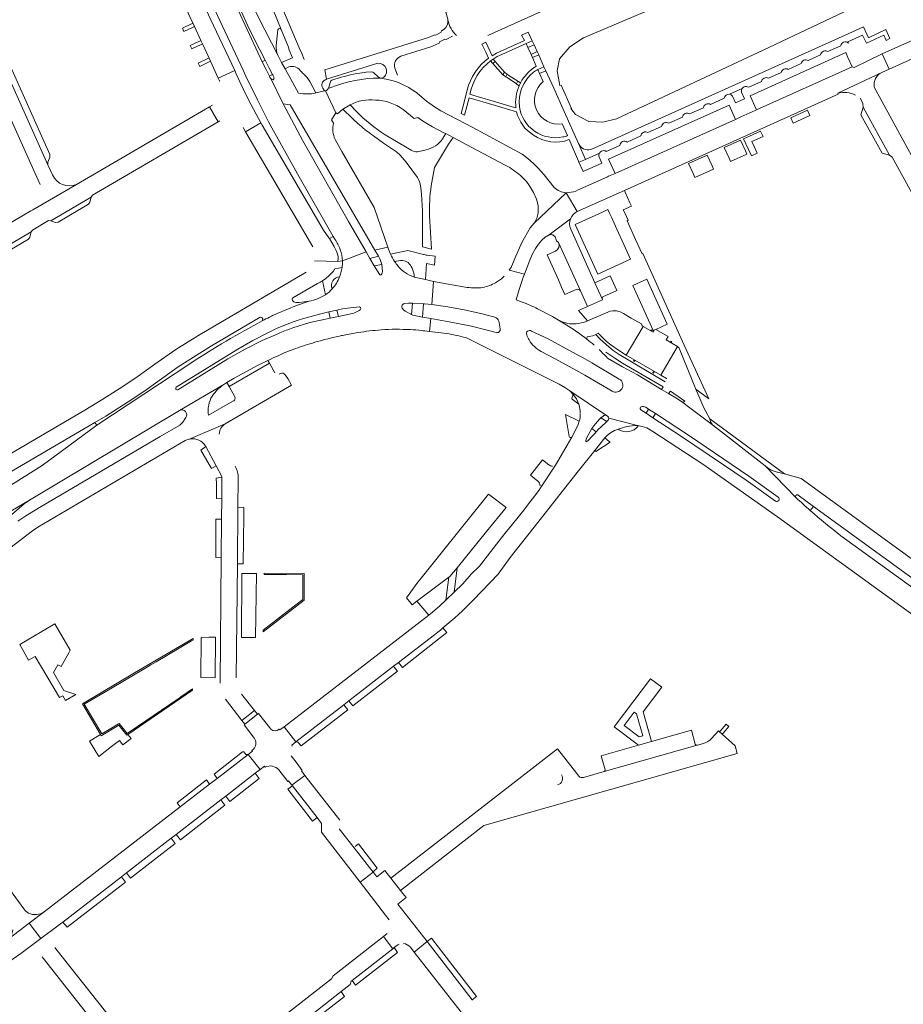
# Model space of a CAD drawing. Header units: metres. Extents: x 166325 to 190320, y 381923 to 404576.
# Tile 352 of 656: x 174343 to 174619, y 388693 to 389002. Entities that reach past the tile are written whole.
import ezdxf

# ---------------------------------------------------------------- set-up
doc = ezdxf.new("R2010")
doc.units = ezdxf.units.M
for name, color, linetype, lineweight in [('B-WE-OG-WATER_MEER-GV', 8, 'Continuous', 18), ('B-WE-VH-VERHARDING_ASFALT-GV', 8, 'Continuous', 18), ('B-WE-VH-VERHARDING_BETON-GV', 8, 'Continuous', 18), ('B-WE-VH-VERHARDING_BETONSTRAATSTEEN-GV', 8, 'Continuous', 18), ('B-WE-VH-VERHARDING_STRAATBAKSTEEN-GV', 8, 'Continuous', 18)]:
    doc.layers.add(name, color=color, linetype=linetype, lineweight=lineweight)

msp = doc.modelspace()

# ---------------------------------------------------------------- linework, layer by layer
at = {"layer": 'B-WE-OG-WATER_MEER-GV', "flags": 128}
msp.add_lwpolyline([(174567.343, 389016.531), (174519.261, 388996.021), (174515.015, 388993.223), (174511.713, 388989.531), (174511.013, 388985.725), (174511.843, 388981.095), (174512.28, 388981.285), (174515.544, 388973.989), (174515.321, 388973.893), (174516.822, 388972.059), (174520.918, 388969.912), (174525.294, 388969.684), (174529.62, 388970.697), (174577.311, 388993.089), (174616.55, 389011.682)], dxfattribs=at)
at = {"layer": 'B-WE-VH-VERHARDING_ASFALT-GV', "flags": 128}
for points in [[(174430.244, 388992.98), (174423.994, 389007.724), (174417.579, 389029.164), (174416.406, 389032.999), (174409.898, 389054.738), (174408.165, 389060.521), (174402.29, 389080.239), (174401.912, 389081.251), (174397.227, 389092.634), (174396.055, 389095.451), (174392.534, 389094.219)], [(174392.862, 389093.709), (174397.584, 389082.327), (174397.942, 389081.408), (174398.482, 389080.143), (174398.731, 389079.439), (174399.241, 389077.786), (174402.988, 389065.225), (174403.385, 389063.976), (174407.682, 389049.674), (174411.779, 389035.987), (174415.04, 389025.131), (174418.233, 389014.446), (174424.549, 388998.728), (174426.921, 388993.109)], [(174380.632, 389063.656), (174372.294, 389081.451), (174371.443, 389083.266), (174371.261, 389083.654), (174367.352, 389082.725), (174367.558, 389082.288), (174368.475, 389080.339), (174374.973, 389066.588), (174375.079, 389066.363), (174406.082, 388999.974), (174412.747, 388985.736), (174413.872, 388983.384), (174414.857, 388981.324), (174417.126, 388976.66), (174420.65, 388969.726), (174430.184, 388952.493), (174440.914, 388933.845), (174441.416, 388932.973)], [(174391.973, 389059.444), (174391.725, 389060.065), (174389.452, 389065.951), (174385.394, 389075.743), (174384.858, 389077.094), (174380.834, 389075.444), (174383.514, 389068.912), (174386.17, 389062.471), (174396.765, 389037.725), (174401.913, 389026.115), (174402.072, 389025.756), (174408.936, 389010.775), (174412.061, 389004.463), (174414.081, 389000.007), (174416.238, 388995.576), (174419.566, 388989.072), (174420.826, 388986.599), (174421.872, 388984.544), (174421.93, 388984.432)], [(174430.061, 388978.716), (174425.882, 388986.317), (174424.729, 388988.369), (174423.502, 388990.648), (174417.515, 389002.457), (174415.06, 389007.458), (174407.544, 389023.366), (174404.46, 389029.979), (174402.411, 389034.555)], [(174489.337, 388996.823), (174557.336, 389027.484)], [(174443.761, 388926.237), (174451.222, 388929.028), (174445.686, 388938.518), (174431.404, 388963.836), (174425.182, 388975.372), (174421.342, 388983.353), (174421.079, 388983.693), (174420.922, 388984.093), (174419.889, 388986.141), (174418.666, 388988.567), (174413.308, 389000.001), (174401.247, 389025.803)], [(174424.549, 388998.728), (174418.233, 389014.446)], [(174650.695, 389009.833), (174643.375, 389006.544), (174632.966, 389001.807), (174632.458, 389001.235), (174632.034, 389000.036), (174631.518, 388999.451), (174612.813, 388991.02), (174614.993, 388986.266), (174655.611, 389004.545)], [(174481.052, 389005.355), (174476.176, 389004.061), (174476.736, 389001.951), (174476.796, 389001.62)], [(174417.515, 389002.457), (174423.502, 388990.648)], [(174423.021, 388993.716), (174423.581, 388998.584)], [(174475.601, 388998.754), (174474.854, 388998.208), (174474.737, 388997.837), (174473.055, 388996.936), (174472.677, 388997.053), (174471.456, 388996.443), (174470.721, 388996.159), (174438.245, 388986.052), (174438.81, 388983.082), (174454.838, 388988.092)], [(174462.077, 388990.302), (174471.51, 388993.271), (174472.227, 388993.535), (174474.058, 388994.42), (174474.179, 388994.786), (174475.865, 388995.649), (174476.24, 388995.54), (174478.263, 388996.539)], [(174426.936, 388992.475), (174428.109, 388989.83), (174424.729, 388988.369), (174425.882, 388986.317), (174427.01, 388986.962)], [(174431.808, 388989.251), (174431.005, 388991.121), (174430.244, 388992.98)], [(174460.991, 388984.338), (174460.224, 388986.617)], [(174422.093, 388982.955), (174421.689, 388983.1), (174421.342, 388983.353), (174425.182, 388975.372), (174427.356, 388975.103), (174453.942, 388929.612), (174457.974, 388930.483), (174453.737, 388942.898), (174443.557, 388960.464), (174441.455, 388964.204)], [(174438.476, 388982.962), (174438.81, 388983.082), (174438.245, 388986.052)], [(174455.544, 388983.47), (174455.579, 388983.398), (174456.32, 388983.341), (174458.037, 388983.057), (174459.693, 388982.642), (174461.328, 388982.058), (174462.569, 388981.505), (174464.535, 388980.478)], [(174433.604, 388982.412), (174435.434, 388978.827), (174438.159, 388979.45), (174437.581, 388980.317)], [(174441.022, 388969.377), (174440.338, 388970.363), (174441.677, 388972.584), (174438.467, 388979.487), (174438.159, 388979.45), (174435.434, 388978.827)], [(174455.496, 388921.811), (174453.678, 388924.693), (174452.364, 388927.012), (174451.222, 388929.028), (174443.761, 388926.237)], [(174457.974, 388930.483), (174453.942, 388929.612), (174455.034, 388927.679), (174455.172, 388927.434)], [(174456.115, 388925.12), (174456.29, 388922.88)], [(174500.091, 388913.32), (174498.162, 388914.031), (174499.101, 388917.216), (174499.913, 388919.798), (174500.128, 388920.483), (174500.759, 388922.088), (174495.995, 388923.297)], [(174463.146, 388912.884), (174464.429, 388913.005), (174465.687, 388912.963), (174469.209, 388912.801), (174469.497, 388912.788), (174471.728, 388912.559), (174472.256, 388919.781), (174469.771, 388920.348), (174466.226, 388921.156)], [(174482.834, 388917.928), (174472.256, 388919.781), (174471.728, 388912.559), (174476.739, 388911.807), (174481.88, 388910.905), (174487.124, 388909.754), (174491.524, 388908.563)], [(174433.325, 388913.552), (174429.382, 388912.272), (174423.279, 388909.715)], [(174448.98, 388910.674), (174447.327, 388909.864), (174442.492, 388908.771), (174439.921, 388908.249), (174433.522, 388906.872), (174428.198, 388905.23)], [(174431.298, 388908.09), (174436.992, 388909.671), (174439.555, 388910.252), (174442.019, 388910.81), (174443.792, 388911.19), (174446.162, 388911.54), (174449.092, 388911.856)], [(174465.392, 388909.39), (174463.471, 388910.453)], [(174513.903, 388906.205), (174511.448, 388907.674), (174509.569, 388908.799), (174504.907, 388911.241)], [(174468.552, 388904.418), (174469.084, 388904.361), (174469.617, 388904.303), (174471.085, 388904.121), (174471.411, 388908.14), (174468.889, 388908.574), (174467.253, 388908.856)], [(174491.879, 388903.759), (174489.068, 388904.542), (174484.154, 388905.727), (174477.227, 388907.142), (174471.411, 388908.14), (174471.085, 388904.121), (174476.434, 388903.461)], [(174492.782, 388907.333), (174492.865, 388906.825), (174493.176, 388904.922)], [(174424.181, 388903.662), (174423.334, 388903.289), (174418.67, 388901.236), (174413.309, 388898.528), (174407.913, 388895.515), (174392.257, 388885.823)], [(174411.01, 388898.55), (174415.75, 388901.28), (174420.789, 388903.934)], [(174443.435, 388902.8), (174443.82, 388902.874), (174448.646, 388903.804)], [(174503.029, 388904.256), (174508.247, 388901.772), (174517.003, 388897.04), (174519.144, 388895.846), (174521.924, 388894.295), (174530.503, 388889.196)], [(174482.457, 388902.186), (174500.204, 388893.353), (174511.649, 388887.569), (174513.64, 388886.457), (174513.734, 388886.405), (174514.957, 388885.53), (174526.462, 388877.847)], [(174391.706, 388886.644), (174411.01, 388898.55)], [(174528.287, 388885.394), (174519.716, 388890.443), (174516.85, 388892.029), (174514.797, 388893.165), (174510.439, 388895.542), (174506.023, 388897.82)], [(174396.313, 388894.21), (174366.82, 388874.72), (174349.751, 388862.175), (174341.291, 388856.843), (174316.689, 388842.279), (174280.246, 388820.934), (174283.8, 388815.049), (174290.751, 388819.122), (174293.601, 388820.686), (174345.742, 388851.304), (174392.701, 388879.349)], [(174392.701, 388879.349), (174406.601, 388887.547), (174407.248, 388887.928), (174407.492, 388888.072), (174407.593, 388888.132), (174409.879, 388889.48), (174417.349, 388893.512), (174420.455, 388895.011), (174421.177, 388895.36), (174422.126, 388895.818), (174423.802, 388896.627)], [(174559.653, 388874.921), (174552.639, 388880.238), (174550.347, 388881.84), (174548.69, 388882.998), (174545.947, 388884.657), (174543.762, 388885.979), (174536.152, 388890.506), (174531.545, 388893.023), (174526.764, 388895.781)], [(174526.462, 388877.847), (174514.957, 388885.53), (174516.078, 388884.417), (174517.071, 388883.038), (174517.858, 388881.307)], [(174579.371, 388851.001), (174570.182, 388857.514), (174563.147, 388862.369), (174549.691, 388871.417), (174541.013, 388877.107), (174538.93, 388878.502), (174537.236, 388879.617)], [(174538.762, 388880.377), (174539.677, 388879.779), (174541.815, 388878.397), (174552.446, 388871.446)], [(174517.967, 388876), (174517.496, 388874.665), (174515.586, 388871.023), (174514.194, 388868.482), (174510.784, 388862.766), (174510.465, 388862.236), (174505.617, 388854.881), (174505.448, 388854.625), (174504.645, 388853.461), (174502.464, 388850.639), (174500.151, 388847.645), (174495.658, 388842.097), (174495.041, 388841.336), (174492.789, 388838.452), (174486.678, 388830.626), (174484.143, 388828.12), (174481.486, 388825.086), (174478.739, 388822.457), (174476.129, 388819.96), (174474.281, 388818.192), (174471.937, 388816.186), (174470.805, 388815.311), (174425.47, 388780.295), (174429.198, 388775.583), (174444.197, 388787.19), (174445.775, 388788.411), (174459.795, 388799.252), (174461.343, 388800.449), (174472.606, 388809.159), (174473.602, 388809.929)], [(174513.797, 388855.482), (174517.701, 388860.438), (174522.842, 388866.86), (174525.927, 388870.752), (174526.79, 388871.592), (174527.746, 388872.325), (174529.028, 388873.063), (174530.404, 388873.608), (174532.807, 388874.322), (174534.54, 388874.554), (174536.246, 388874.642), (174527.204, 388876.96)], [(174519.977, 388869.993), (174520.192, 388870.683), (174521.884, 388873.694), (174522.509, 388874.589), (174523.038, 388875.201), (174524.307, 388876.669), (174524.723, 388877.038), (174525.395, 388877.635)], [(174526.587, 388875.944), (174524.706, 388874.165), (174524, 388873.497), (174523.257, 388872.65), (174522.794, 388872.122), (174521.847, 388871.23), (174520.887, 388870.093), (174520.18, 388869.578)], [(174527.204, 388876.96), (174536.246, 388874.642), (174537.694, 388874.37), (174539.089, 388873.895), (174540.953, 388872.796), (174556.642, 388862.526), (174580.071, 388846.052), (174634.99, 388806.249), (174639.076, 388811.806), (174599.93, 388840.12)], [(174585.89, 388852.045), (174585.828, 388852.108), (174576.147, 388862.04), (174559.653, 388874.921)], [(174552.446, 388871.446), (174571.1, 388858.774), (174580.24, 388852.219)], [(174484.814, 388820.056), (174492.53, 388828.097), (174496.284, 388833.354), (174501.808, 388840.322), (174507.707, 388847.765), (174513.797, 388855.482)]]:
    msp.add_lwpolyline(points, dxfattribs=at)
at = {"layer": 'B-WE-VH-VERHARDING_ASFALT-GV'}
for points in [[(174476.796, 389001.62, -0.2664566), (174475.601, 388998.754)], [(174476.796, 389001.62, 0.1609073), (174479.532, 388996.821)], [(174423.581, 388998.584, -0.7011106), (174424.549, 388998.728)], [(174423.502, 388990.648, -0.1199447), (174423.021, 388993.716)], [(174426.921, 388993.109, -0.1686364), (174426.936, 388992.475)], [(174460.224, 388986.617, -0.4081234), (174462.077, 388990.302)], [(174427.01, 388986.962, -0.3281494), (174430.503, 388985.87)], [(174454.838, 388988.092, -0.8264713), (174456.349, 388983.491)], [(174421.93, 388984.432, -0.1183755), (174422.377, 388983.498)], [(174422.377, 388983.498, -0.3394366), (174422.093, 388982.955)], [(174430.503, 388985.87, 0.0536306), (174431.56, 388984.786)], [(174431.56, 388984.786, -0.0808056), (174433.604, 388982.412)], [(174435.434, 388978.827, -0.1088736), (174430.061, 388978.716)], [(174441.455, 388964.204, -0.1653225), (174441.022, 388969.377)], [(174458.859, 388928.312, -0.0300211), (174457.974, 388930.483)], [(174443.761, 388926.237, -0.0438389), (174443.651, 388924.137)], [(174455.172, 388927.434, -0.0567048), (174456.115, 388925.12)], [(174461.135, 388924.637, -0.0240108), (174460.128, 388926.036)], [(174443.273, 388922.425, -0.0248814), (174442.852, 388921.172)], [(174443.651, 388924.137, -0.0362532), (174443.273, 388922.425)], [(174456.29, 388922.88, -0.096651), (174456.138, 388922.11)], [(174494.457, 388921.438, -0.0112589), (174494.137, 388921.131)], [(174442.852, 388921.172, -0.0874841), (174440.561, 388917.453)], [(174491.724, 388919.363, -0.0832241), (174487.737, 388917.903)], [(174494.137, 388921.131, -0.0586418), (174491.724, 388919.363)], [(174487.737, 388917.903, -0.0752612), (174482.834, 388917.928)], [(174504.907, 388911.241, 0.021352), (174500.091, 388913.32)], [(174423.279, 388909.715, 0.0220472), (174418.635, 388907.414)], [(174449.092, 388911.856, -0.3543801), (174449.504, 388911.286)], [(174463.471, 388910.453, -0.0955936), (174462.621, 388911.277)], [(174467.253, 388908.856, -0.0442221), (174465.392, 388909.39)], [(174418.635, 388907.414, 0.0223736), (174396.313, 388894.21)], [(174491.524, 388908.563, -0.2526997), (174492.782, 388907.333)], [(174448.646, 388903.804, -0.0140191), (174455.854, 388904.629)], [(174455.854, 388904.629, -0.0303302), (174465.053, 388904.69)], [(174465.053, 388904.69, -0.0108171), (174468.552, 388904.418)], [(174476.434, 388903.461, -0.0233817), (174482.457, 388902.186)], [(174493.176, 388904.922, -0.5472142), (174491.879, 388903.759)], [(174501.56, 388903.082, -0.2877246), (174501.719, 388904.239)], [(174502.219, 388901.445, -0.0840809), (174501.56, 388903.082)], [(174501.719, 388904.239, -0.2312984), (174503.029, 388904.256)], [(174429.052, 388898.75, -0.0141961), (174435.114, 388900.71)], [(174435.114, 388900.71, -0.0078266), (174438.702, 388901.694)], [(174438.702, 388901.694, -0.0052119), (174441.277, 388902.323)], [(174441.277, 388902.323, -0.0043669), (174443.435, 388902.8)], [(174506.023, 388897.82, -0.125046), (174502.219, 388901.445)], [(174522.617, 388899.836, 0.008276), (174520.346, 388901.679)], [(174423.802, 388896.627, -0.0204294), (174429.052, 388898.75)], [(174530.503, 388889.196, -0.9908), (174528.287, 388885.394)], [(174517.858, 388881.307, -0.0452109), (174518.267, 388878.411)], [(174518.275, 388878.218, -0.088416), (174517.967, 388876)], [(174525.395, 388877.635, -0.1707221), (174526.462, 388877.847)], [(174526.462, 388877.847, -0.2069298), (174527.204, 388876.96)], [(174527.204, 388876.96, -0.2439845), (174526.587, 388875.944)], [(174520.18, 388869.578, -0.2949575), (174519.977, 388869.993)], [(174580.24, 388852.219, -0.9968925), (174579.371, 388851.001)], [(174599.93, 388840.12, -0.0155846), (174590.316, 388848.042)], [(174475.266, 388811.258, 0.0303464), (174484.814, 388820.056)]]:
    msp.add_lwpolyline(points, format="xyb", dxfattribs=at)
at = {"layer": 'B-WE-VH-VERHARDING_ASFALT-GV', "flags": 128}
for points in [[(174390.142, 388745.388), (174391.707, 388746.599), (174405.671, 388757.398), (174407.268, 388758.632), (174416.474, 388765.751), (174417.988, 388766.907), (174414.253, 388771.605), (174404.584, 388764.159), (174402.177, 388762.305), (174392.973, 388755.216), (174350.33, 388722.375), (174345.678, 388718.794), (174349.267, 388713.968), (174354.668, 388717.986), (174355.502, 388718.601), (174356.24, 388719.172), (174374.57, 388733.347), (174376.139, 388734.56)], [(174340.663, 388707.617), (174343.033, 388709.33), (174349.267, 388713.968), (174345.678, 388718.794), (174339.429, 388713.984), (174303.722, 388688.272), (174307.107, 388683.361), (174310.333, 388685.686), (174322.285, 388694.327), (174326.317, 388697.243)]]:
    msp.add_lwpolyline(points, close=True, dxfattribs=at)
at = {"layer": 'B-WE-VH-VERHARDING_BETON-GV', "flags": 128}
msp.add_lwpolyline([(174545.162, 388901.51), (174545.81, 388902.558), (174541.929, 388904.758), (174541.531, 388904.579), (174541.107, 388903.852), (174537.927, 388905.688), (174532.653, 388896.715), (174543.549, 388890.42), (174548.748, 388899.437)], close=True, dxfattribs=at)
at = {"layer": 'B-WE-VH-VERHARDING_BETONSTRAATSTEEN-GV', "flags": 128}
for points in [[(174394.933, 389004.951), (174396.927, 389000.669), (174397.278, 388999.914), (174397.397, 388999.656), (174399.464, 388995.187), (174399.949, 388994.139), (174401.979, 388989.75), (174402.46, 388988.711), (174404.889, 388983.436), (174410.022, 388985.842), (174403.415, 388999.967), (174377.943, 389054.312)], [(174332.119, 388999.491), (174332.067, 388999.611), (174327.707, 388997.637), (174348.443, 388951.516), (174349.042, 388950.185)], [(174352.96, 388953.122), (174351.539, 388956.32), (174332.119, 388999.491)], [(174454.838, 388988.092), (174438.81, 388983.082)], [(174412.661, 388980.118), (174411.65, 388982.319), (174410.525, 388984.767), (174410.022, 388985.842), (174404.889, 388983.436), (174405.287, 388982.609), (174405.319, 388982.537)], [(174438.81, 388983.082), (174438.476, 388982.962)], [(174439.312, 388980.242), (174441.631, 388981.057), (174443.522, 388981.657), (174445.754, 388982.261), (174447.779, 388982.72), (174451.766, 388983.313), (174453.5, 388983.43), (174455.579, 388983.398), (174455.544, 388983.47)], [(174464.535, 388980.478), (174462.569, 388981.505), (174461.328, 388982.058), (174459.693, 388982.642), (174458.037, 388983.057), (174456.32, 388983.341), (174455.579, 388983.398), (174453.5, 388983.43), (174451.766, 388983.313), (174447.779, 388982.72), (174445.754, 388982.261), (174443.522, 388981.657), (174441.631, 388981.057), (174439.312, 388980.242)], [(174452.927, 388985.43), (174451.191, 388985.296), (174449.221, 388985.042), (174448.201, 388984.898), (174446.25, 388984.471), (174444.321, 388983.978), (174443.371, 388983.724), (174440.497, 388982.786)], [(174454.97, 388983.899), (174453.642, 388985.14)], [(174412.678, 388967.966), (174413.445, 388966.649), (174418.19, 388969.484), (174414.464, 388976.437), (174412.661, 388980.118)], [(174437.581, 388980.317), (174438.159, 388979.45), (174438.467, 388979.487)], [(174439.312, 388980.242), (174439.339, 388980.298), (174439.364, 388980.354), (174439.986, 388982.276)], [(174510.07, 388949.196), (174506.988, 388953.196), (174505.116, 388955.217), (174503.621, 388956.67), (174501.812, 388958.278), (174500.044, 388959.626), (174484.618, 388967.973), (174474.573, 388973.25), (174472.563, 388974.48), (174470.127, 388976.19), (174468.594, 388977.532), (174467.063, 388978.806), (174466.293, 388979.375), (174466.217, 388979.408), (174464.535, 388980.478)], [(174438.467, 388979.487), (174441.677, 388972.584), (174442.239, 388972.264), (174443.028, 388973.007), (174443.87, 388973.69), (174444.091, 388973.854), (174446.18, 388975.117)], [(174308.427, 388913.01), (174346.296, 388935.275), (174346.741, 388935.87), (174351.749, 388938.818), (174352.397, 388938.734), (174365.039, 388946.151), (174365.511, 388946.787), (174404.816, 388969.765), (174402.1, 388974.446), (174360.503, 388950.115), (174346.773, 388942.186), (174346.19, 388941.843), (174309.684, 388920.39)], [(174403.083, 388975.02), (174402.1, 388974.446), (174404.816, 388969.765), (174405.328, 388970.064)], [(174448.085, 388973.119), (174446.18, 388975.117), (174444.091, 388973.854), (174443.87, 388973.69), (174446.842, 388970.914), (174448.748, 388969.135)], [(174462.841, 388973.6), (174466.21, 388970.845), (174467.403, 388971.088), (174468.532, 388970.276), (174470.233, 388969.21), (174471.977, 388968.233), (174475.565, 388966.341), (174476.119, 388966.067), (174478.487, 388964.898), (174484.275, 388961.758), (174494.724, 388956.22), (174495.545, 388955.785)], [(174418.19, 388969.484), (174413.445, 388966.649), (174434.451, 388930.59)], [(174441.364, 388930.325), (174441.142, 388930.704), (174439.684, 388933.201), (174439.537, 388933.453), (174437.827, 388935.801), (174418.618, 388968.686), (174418.19, 388969.484)], [(174452.887, 388965.778), (174453.466, 388965.357), (174456.62, 388963.065), (174460.683, 388960.344), (174461.857, 388959.327), (174463.7, 388957.144), (174467.288, 388952.33)], [(174465.335, 388960.934), (174457.181, 388965.689)], [(174471.574, 388949.703), (174472.648, 388955.423), (174475.111, 388959.66), (174477.014, 388962.767), (174478.487, 388964.898)], [(174478.487, 388964.898), (174476.119, 388966.067), (174475.147, 388964.408)], [(174469.99, 388960.971), (174467.243, 388960.372)], [(174500.09, 388952.441), (174501.421, 388951.082), (174502.385, 388949.686), (174503.641, 388947.601), (174504.533, 388945.571), (174505.044, 388943.549), (174505.089, 388941.753)], [(174346.773, 388942.186), (174360.503, 388950.115)], [(174468.235, 388949.627), (174468.294, 388949.112), (174468.526, 388947.09), (174468.827, 388941.89), (174468.829, 388930.657), (174471.664, 388929.895), (174471.021, 388940.376)], [(174503.877, 388938.072), (174513.891, 388947.566)], [(174537.927, 388905.688), (174537.671, 388905.832), (174537.403, 388906.524), (174534.234, 388908.317), (174531.806, 388909.693), (174530.776, 388910.211), (174529.66, 388910.542), (174528.453, 388910.559), (174527.605, 388910.472), (174520.502, 388907.459), (174519.341, 388906.967)], [(174511.448, 388907.674), (174513.903, 388906.205)], [(174520.432, 388902.389), (174522.225, 388902.795), (174523.175, 388903.2), (174523.872, 388903.556), (174526.455, 388901.021), (174527.851, 388899.919), (174530.276, 388898.22), (174532.653, 388896.715), (174537.927, 388905.688)], [(174554.435, 388886.015), (174549.227, 388898.882), (174548.748, 388899.437), (174543.549, 388890.42), (174545.266, 388889.428), (174545.424, 388889.337)], [(174551, 388882.264), (174550.347, 388881.84), (174552.639, 388880.238), (174559.653, 388874.921), (174559.102, 388875.785), (174558.867, 388876.724), (174557.019, 388880.17), (174554.435, 388886.015)], [(174537.236, 388879.617), (174538.93, 388878.502), (174539.677, 388879.779), (174538.762, 388880.377)], [(174558.867, 388876.724), (174559.102, 388875.785), (174559.653, 388874.921), (174576.147, 388862.04)], [(174580.876, 388859.791), (174582.266, 388859.542), (174558.867, 388876.724)], [(174508.408, 388862.382), (174506.434, 388863.953), (174502.683, 388859.13), (174504.976, 388857.271)], [(174505.617, 388854.881), (174510.465, 388862.236)], [(174576.147, 388862.04), (174585.828, 388852.108)], [(174587.438, 388858.104), (174582.266, 388859.542), (174580.876, 388859.791)], [(174586.421, 388852.904), (174586.532, 388852.841), (174591.304, 388849.307), (174635.9, 388816.928), (174638.748, 388820.845), (174587.438, 388858.104)], [(174585.828, 388852.108), (174585.89, 388852.045)], [(174586.532, 388852.841), (174586.421, 388852.904)], [(174590.316, 388848.042), (174591.304, 388849.307), (174586.532, 388852.841)], [(174473.602, 388809.929), (174472.606, 388809.159), (174461.343, 388800.449), (174462.585, 388798.927), (174476.47, 388809.807), (174475.266, 388811.258)], [(174421.359, 388779.545), (174421.027, 388779.959), (174417.446, 388784.424), (174417.191, 388784.238), (174415.174, 388782.654), (174413.2, 388781.128), (174412.979, 388780.942), (174415.903, 388777.067)], [(174429.198, 388775.583), (174425.47, 388780.295), (174424.161, 388779.309), (174423.98, 388779.532)], [(174428.042, 388774.291), (174427.875, 388774.519), (174429.198, 388775.583)], [(174415.433, 388772.92), (174415.61, 388772.673), (174414.253, 388771.605), (174417.988, 388766.907), (174419.335, 388767.947), (174419.531, 388767.706)], [(174423.822, 388766.817), (174426.695, 388763.18), (174426.907, 388763.361), (174427.955, 388761.985), (174431.97, 388765.04), (174430.977, 388766.488), (174431.199, 388766.673), (174429.27, 388769.199), (174427.745, 388771.196)], [(174447.059, 388742.902), (174453.374, 388734.814), (174453.581, 388734.549)], [(174453.673, 388735.21), (174454.686, 388736.032), (174448.793, 388743.606), (174447.758, 388742.83)], [(174461.137, 388724.773), (174463.712, 388726.802), (174462.716, 388728.085), (174461.943, 388729.093), (174458.966, 388732.861), (174457.018, 388735.329), (174454.523, 388733.341), (174453.581, 388734.549), (174453.374, 388734.814), (174449.282, 388731.642), (174457.217, 388721.341), (174458.391, 388719.818)], [(174465.089, 388711.271), (174466.268, 388709.761), (174470.271, 388713.028), (174461.137, 388724.773)], [(174354.668, 388717.986), (174349.267, 388713.968), (174343.033, 388709.33)], [(174457.81, 388715.54), (174456.614, 388714.61), (174459.538, 388710.826), (174459.959, 388711.154), (174460.789, 388711.803)], [(174443.424, 388697.381), (174446.21, 388699.56), (174446.46, 388700.62), (174446.825, 388700.905), (174459.538, 388710.826), (174456.614, 388714.61), (174440.83, 388702.33), (174440.36, 388701.43), (174410.34, 388678), (174409.99, 388676.79), (174409.115, 388676.116), (174395.14, 388665.346), (174394.805, 388665.088)], [(174349.703, 388708.308), (174350.061, 388707.846), (174369.326, 388683.352), (174373.174, 388686.463), (174371.5, 388688.63), (174353.986, 388710.815)], [(174353.986, 388710.815), (174353.665, 388711.222)], [(174397.614, 388661.188), (174398.479, 388661.979), (174412.76, 388672.99), (174414.14, 388674.48), (174427.086, 388684.605), (174443.424, 388697.381)]]:
    msp.add_lwpolyline(points, dxfattribs=at)
for points in [[(174332.688, 388998.993), (174332.119, 388999.491), (174351.539, 388956.32), (174351.497, 388957.159), (174352.123, 388958.734), (174352.093, 388959.495), (174334.857, 388997.853), (174334.292, 388998.372)], [(174365.039, 388946.151), (174352.397, 388938.734), (174353.945, 388938.274), (174354.703, 388938.379), (174364.218, 388943.933), (174364.68, 388944.558)], [(174346.296, 388935.275), (174308.427, 388913.01), (174309.98, 388912.558), (174310.741, 388912.658), (174345.449, 388933.044), (174345.907, 388933.675)], [(174400.945, 388868.077), (174399.464, 388866.982), (174402.737, 388861.206), (174404.23, 388862.045)], [(174406.027, 388858.447), (174404.185, 388858.158), (174404.369, 388856.435), (174404.316, 388851.828), (174405.967, 388851.719)], [(174335.589, 388842.958), (174344.087, 388850.161), (174345.742, 388851.304), (174293.601, 388820.686), (174296.937, 388822.377), (174299.225, 388823.373), (174304.615, 388825.525), (174313.085, 388828.905), (174329.801, 388838.704), (174332.066, 388840.123), (174333.823, 388841.462)], [(174488.924, 388841.47), (174495.062, 388849.006), (174489.554, 388853.118), (174473.911, 388833.673), (174468.441, 388826.875), (174467.434, 388825.623), (174463.87, 388820.65), (174465.641, 388818.553), (174467.066, 388819.617), (174477.138, 388827.142), (174477.43, 388827.36), (174479.685, 388830.128)], [(174412.863, 388846.373), (174412.894, 388848.989), (174411.055, 388849.051), (174410.851, 388831.351), (174412.682, 388831.331)], [(174405.909, 388845.309), (174404.158, 388845.29), (174404.066, 388833.289), (174405.801, 388833.269)], [(174479.685, 388830.128), (174477.43, 388827.36), (174477.138, 388827.142), (174476.129, 388819.96), (174478.739, 388822.457)], [(174414.151, 388828.298), (174412.304, 388828.302), (174412.12, 388808.309), (174416.585, 388808.245), (174416.874, 388828.293)], [(174477.138, 388827.142), (174467.066, 388819.617), (174470.805, 388815.311), (174471.937, 388816.186), (174474.281, 388818.192), (174476.129, 388819.96)], [(174354.665, 388799.7), (174355.7, 388799.16), (174358.07, 388803.475), (174358.529, 388804.311), (174353.678, 388812.533), (174342.741, 388806.105), (174345.419, 388801.155), (174347.57, 388802.33), (174355.17, 388789.45), (174356.19, 388790.04), (174357.063, 388788.564), (174360.255, 388790.45), (174356.53, 388791.68), (174353.31, 388797.285)], [(174401.952, 388808.331), (174399.516, 388808.322), (174399.387, 388795.719), (174403.888, 388795.685), (174404.039, 388808.338)], [(174460.998, 388797.697), (174459.885, 388799.136), (174459.795, 388799.252), (174445.775, 388788.411), (174446.995, 388786.88)], [(174444.197, 388787.19), (174429.198, 388775.583), (174429.836, 388775.48), (174430.806, 388774.318), (174445.42, 388785.64)], [(174377.624, 388776.635), (174376.601, 388777.897), (174376.27, 388777.67), (174373.727, 388780.809), (174368.218, 388777.52), (174368.016, 388777.865), (174364.595, 388775.822), (174367.428, 388771.029), (174371.463, 388774.109), (174373.915, 388775.967), (174374.995, 388774.669)], [(174414.253, 388771.605), (174413.564, 388771.661), (174412.927, 388772.437), (174412.515, 388772.515), (174403.566, 388765.479), (174404.584, 388764.159)], [(174416.474, 388765.751), (174407.268, 388758.632), (174408.539, 388756.958), (174417.695, 388764.105)], [(174402.177, 388762.305), (174401.169, 388763.65), (174391.989, 388756.528), (174392.973, 388755.216)], [(174428.08, 388761.825), (174426.691, 388760.763), (174434.401, 388750.735), (174435.823, 388751.858)], [(174405.671, 388757.398), (174391.707, 388746.599), (174393.012, 388744.926), (174406.968, 388755.748)], [(174390.142, 388745.388), (174376.139, 388734.56), (174377.414, 388732.919), (174391.34, 388743.751)], [(174374.57, 388733.347), (174356.24, 388719.172), (174357.505, 388717.534), (174375.798, 388731.693)], [(174470.271, 388713.028), (174484.418, 388694.838), (174485.801, 388695.896), (174471.645, 388714.123)], [(174461.061, 388709.609), (174459.959, 388711.154), (174459.538, 388710.826), (174446.825, 388700.905), (174447.9, 388699.415)], [(174443.424, 388697.381), (174427.086, 388684.605), (174428.13, 388683.219), (174444.458, 388695.84)]]:
    msp.add_lwpolyline(points, close=True, dxfattribs=at)
at = {"layer": 'B-WE-VH-VERHARDING_BETONSTRAATSTEEN-GV'}
for points in [[(174453.642, 388985.14, 0.1816639), (174452.927, 388985.43)], [(174455.544, 388983.47, -0.0507229), (174454.97, 388983.899)], [(174455.544, 388983.47, 0.1866346), (174456.349, 388983.491)], [(174438.476, 388982.962, 0.4711105), (174437.581, 388980.317)], [(174438.467, 388979.487, 0.1891979), (174439.312, 388980.242)], [(174440.497, 388982.786, 0.2295797), (174439.986, 388982.276)], [(174446.18, 388975.117, -0.1395225), (174454.131, 388976.597)], [(174454.131, 388976.597, -0.15043), (174462.841, 388973.6)], [(174457.181, 388965.689, -0.0597632), (174448.085, 388973.119)], [(174448.748, 388969.135, 0.0234131), (174452.887, 388965.778)], [(174475.147, 388964.408, -0.1827255), (174469.99, 388960.971)], [(174467.243, 388960.372, -0.2188043), (174465.335, 388960.934)], [(174495.545, 388955.785, -0.0631572), (174500.09, 388952.441)], [(174360.503, 388950.115, -0.4056579), (174352.96, 388953.122)], [(174467.288, 388952.33, -0.0946203), (174468.235, 388949.627)], [(174471.021, 388940.376, -0.0421338), (174471.574, 388949.703)], [(174513.891, 388947.566, -0.1759015), (174510.07, 388949.196)], [(174505.089, 388941.753, -0.1321085), (174503.877, 388938.072)], [(174442.396, 388927.591, 0.0729724), (174441.364, 388930.325)], [(174442.296, 388926.016, 0.0584593), (174442.396, 388927.591)], [(174516.244, 388906.482, -0.1243615), (174511.448, 388907.674)], [(174513.903, 388906.205, -0.0248773), (174520.346, 388901.679)], [(174519.341, 388906.967, -0.0643711), (174516.244, 388906.482)], [(174520.346, 388901.679, -0.2733239), (174520.432, 388902.389)], [(174537.353, 388880.561, 0.6165502), (174537.236, 388879.617)], [(174538.762, 388880.377, 0.2092593), (174537.353, 388880.561)], [(174509.536, 388861.894, -0.1203088), (174508.408, 388862.382)], [(174576.147, 388862.04, 0.1309821), (174580.876, 388859.791)], [(174504.976, 388857.271, -0.1238405), (174505.758, 388855.805)], [(174586.421, 388852.904, 0.7806621), (174585.828, 388852.108)], [(174585.89, 388852.045, 0.0074115), (174590.316, 388848.042)], [(174475.266, 388811.258, -0.0046807), (174473.602, 388809.929)], [(174423.98, 388779.532, -0.3948413), (174421.359, 388779.545)], [(174415.903, 388777.067, -0.4773108), (174415.433, 388772.92)], [(174419.531, 388767.706, -0.3343875), (174423.822, 388766.817)], [(174453.581, 388734.549, -0.3927246), (174453.673, 388735.21)], [(174460.789, 388711.803, -0.0611905), (174461.56, 388712.206)], [(174462.849, 388712.44, -0.1904711), (174465.089, 388711.271)]]:
    msp.add_lwpolyline(points, format="xyb", dxfattribs=at)
at = {"layer": 'B-WE-VH-VERHARDING_STRAATBAKSTEEN-GV', "flags": 128}
for points in [[(174401.913, 389026.115), (174401.247, 389025.803), (174413.308, 389000.001), (174418.666, 388988.567), (174419.566, 388989.072), (174416.238, 388995.576), (174414.081, 389000.007), (174412.061, 389004.463), (174408.936, 389010.775), (174402.072, 389025.756)], [(174396.983, 388999.457), (174397.397, 388999.656), (174397.278, 388999.914), (174396.927, 389000.669), (174396.511, 389000.476), (174393.633, 388999.142), (174394.07, 388998.057)], [(174399.532, 388993.946), (174399.949, 388994.139), (174399.464, 388995.187), (174399.047, 388994.995), (174396.09, 388993.629), (174396.569, 388992.577)], [(174503.244, 388995.156), (174501.313, 388994.292), (174501.832, 388993.016), (174503.8, 388993.898)], [(174503.8, 388993.898), (174501.832, 388993.016), (174502.87, 388990.873), (174504.752, 388991.743)], [(174402.044, 388988.518), (174402.46, 388988.711), (174401.979, 388989.75), (174401.563, 388989.557), (174398.579, 388988.17), (174399.054, 388987.129)], [(174490.987, 388989.397), (174490.162, 388988.879), (174490.809, 388988.116), (174490.882, 388988.03), (174491.661, 388988.648)], [(174504.752, 388991.743), (174502.87, 388990.873), (174503.269, 388989.878), (174505.245, 388990.712)], [(174603.444, 388986.96), (174602.119, 388989.918), (174601.431, 388991.455), (174571.437, 388977.924), (174573.434, 388973.479)], [(174491.661, 388988.648), (174490.882, 388988.03), (174494.01, 388984.53), (174494.529, 388985.361)], [(174506.898, 388986.964), (174504.946, 388986.14), (174505.51, 388984.932), (174507.444, 388985.711)], [(174495.388, 388984.646), (174495.041, 388984.935), (174494.529, 388985.361), (174494.01, 388984.53), (174494.546, 388984.146), (174494.913, 388983.884)], [(174495.936, 388984.297), (174495.388, 388984.646), (174494.913, 388983.884), (174495.337, 388983.598), (174498.257, 388981.628), (174498.698, 388982.538)], [(174499.502, 388981.989), (174498.698, 388982.538), (174498.257, 388981.628), (174498.338, 388981.573), (174499.082, 388981.067)], [(174566.859, 388970.525), (174564.877, 388974.968), (174527.134, 388958.079), (174529.15, 388953.585)], [(174606.858, 388974.403), (174606.188, 388971.951), (174612.782, 388959.959), (174615.158, 388959.272)], [(174590.18, 388971.733), (174589.428, 388973.403), (174584.186, 388971.041), (174584.938, 388969.371)], [(174572.832, 388961.851), (174572.058, 388963.568), (174575.523, 388965.129), (174574.742, 388966.861), (174571.273, 388965.307), (174569.449, 388964.49), (174570.968, 388961.12), (174571.873, 388959.11), (174573.696, 388959.932)], [(174570.004, 388960.701), (174568.492, 388964.058), (174563.34, 388961.737), (174564.86, 388958.365), (174565.333, 388957.315), (174570.484, 388959.636)], [(174559.573, 388955.98), (174558.052, 388959.355), (174552.172, 388956.705), (174553.693, 388953.328), (174554.164, 388952.283), (174560.045, 388954.933)], [(174523.761, 388922.098), (174516.692, 388937.648), (174525.205, 388941.514), (174526.935, 388942.3), (174527.369, 388941.344), (174528.033, 388939.882), (174529.705, 388936.2), (174531.932, 388931.295), (174533.998, 388926.747)], [(174522.801, 388919.387), (174525.085, 388914.289), (174525.353, 388914.931), (174529.76, 388916.93), (174527.642, 388921.56)], [(174442.019, 388910.81), (174439.555, 388910.252), (174439.921, 388908.249), (174442.492, 388908.771)], [(174540.527, 388904.634), (174540.788, 388904.486), (174540.639, 388904.225), (174540.379, 388904.373)], [(174546.677, 388901.104), (174546.938, 388900.956), (174546.789, 388900.695), (174546.529, 388900.844)], [(174420.947, 388894.136), (174420.455, 388895.011), (174417.349, 388893.512), (174409.879, 388889.48), (174407.593, 388888.132), (174408.276, 388886.869)], [(174535.13, 388895.15), (174535.391, 388895.001), (174535.243, 388894.741), (174534.982, 388894.889)], [(174541.146, 388891.473), (174541.406, 388891.324), (174541.258, 388891.063), (174540.997, 388891.212)], [(174546.491, 388885.386), (174545.947, 388884.657), (174548.69, 388882.998), (174550.347, 388881.84), (174551, 388882.264)], [(174527.365, 388869.655), (174525.927, 388870.752), (174522.842, 388866.86), (174523.157, 388866.496), (174527.685, 388869.411)], [(174419.21, 388828.05), (174426.022, 388827.966), (174426.226, 388827.964), (174431.4, 388827.9), (174431.358, 388822.503), (174431.34, 388820.17), (174429.174, 388818.49), (174418.95, 388810.56), (174418.942, 388810.048), (174431.738, 388819.973), (174431.803, 388828.295), (174419.215, 388828.45)], [(174371.656, 388792.546), (174378.895, 388796.814), (174381.339, 388798.255), (174383.729, 388799.664), (174385.461, 388800.685), (174396.54, 388807.217), (174396.97, 388807.47), (174396.975, 388807.937), (174378.682, 388797.176), (174362.353, 388787.549), (174368.016, 388777.865), (174368.218, 388777.52), (174373.727, 388780.809), (174376.27, 388777.67), (174376.601, 388777.897), (174396.785, 388791.732), (174396.79, 388792.16), (174393.156, 388789.669), (174392.486, 388789.21), (174392.333, 388789.105), (174379.571, 388780.357), (174376.38, 388778.17), (174373.82, 388781.33), (174373.631, 388781.217), (174371.236, 388779.787), (174368.36, 388778.07), (174362.91, 388787.39)], [(174538.017, 388784.963), (174543.841, 388792.716), (174540.309, 388795.369), (174531.764, 388784.18), (174528.903, 388780.328), (174536.515, 388774.527), (174540.597, 388775.687)], [(174417.191, 388784.238), (174416.274, 388785.395), (174412.296, 388782.298), (174413.2, 388781.128), (174415.174, 388782.654)], [(174531.968, 388780.765), (174535.192, 388784.895), (174535.886, 388784.389), (174537.814, 388777.488), (174536.682, 388777.192)], [(174564.806, 388780.391), (174563.919, 388781.177), (174562.095, 388778.99), (174561.874, 388778.725), (174562.699, 388777.98), (174562.992, 388778.315)]]:
    msp.add_lwpolyline(points, close=True, dxfattribs=at)
for points in [[(174602.26, 388994.449), (174602.091, 388994.847), (174606.715, 388996.915), (174607.893, 388994.376), (174613.333, 388996.896), (174614.078, 388995.28), (174615.264, 388995.811), (174613.95, 388998.626), (174608.503, 388996.101), (174606.949, 388999.477), (174601.223, 388996.9), (174522.847, 388961.634), (174521.567, 388961.058)], [(174490.162, 388988.879), (174490.987, 388989.397), (174492.196, 388990.173), (174493.729, 388990.9), (174501.313, 388994.292), (174503.244, 388995.156), (174501.907, 388997.853), (174499.91, 388996.928), (174500.751, 388995.207), (174492.07, 388991.306), (174490.695, 388990.441), (174488.721, 388994.698), (174487.387, 388994.082), (174488.735, 388991.533), (174489.567, 388989.728)], [(174595.825, 388991.774), (174599.836, 388993.582)], [(174504.946, 388986.14), (174506.898, 388986.964), (174505.245, 388990.712), (174503.269, 388989.878), (174504.466, 388987.196)], [(174598.98, 388978.702), (174612.734, 388985.248), (174614.993, 388986.266), (174612.813, 388991.02), (174604.076, 388986.796), (174603.444, 388986.96), (174573.434, 388973.479), (174571.725, 388972.711), (174571.363, 388972.548), (174568.539, 388971.28), (174568.118, 388971.091), (174566.859, 388970.525), (174529.15, 388953.585), (174527.146, 388952.697), (174526.75, 388952.519), (174518.118, 388948.631), (174517.648, 388948.419), (174516.854, 388948.061)], [(174589.624, 388988.979), (174593.532, 388990.741)], [(174583.419, 388986.183), (174587.42, 388987.986)], [(174421.93, 388984.432), (174421.872, 388984.544), (174420.922, 388984.093), (174421.079, 388983.693), (174421.342, 388983.353), (174421.689, 388983.1), (174422.093, 388982.955)], [(174513.262, 388973.003), (174509.991, 388980.289), (174507.444, 388985.711), (174505.51, 388984.932), (174506.656, 388982.341)], [(174577.224, 388983.39), (174581.208, 388985.186)], [(174612.734, 388985.248), (174598.98, 388978.702)], [(174499.502, 388981.989), (174499.082, 388981.067)], [(174569.029, 388980.211), (174564.987, 388978.388)], [(174571.049, 388980.607), (174575.007, 388982.391)], [(174632.087, 388940.818), (174610.837, 388979.645), (174610.353, 388980.648)], [(174482.825, 388979.723), (174481.445, 388974.367), (174480.937, 388972.396), (174482.046, 388971.812), (174483.503, 388977.305), (174491.331, 388974.961), (174498.319, 388972.869)], [(174498.117, 388974.097), (174496.98, 388974.439), (174490.688, 388976.332), (174490.257, 388976.462), (174484.656, 388978.147), (174483.698, 388978.435)], [(174513.891, 388947.566), (174517.322, 388941.682), (174532.076, 388948.309), (174599.099, 388978.412), (174598.98, 388978.702)], [(174559.058, 388975.202), (174563.348, 388977.136)], [(174565.99, 388977.833), (174566.855, 388975.694), (174569.693, 388976.961), (174568.78, 388979.09)], [(174605.933, 388977.183), (174606.805, 388975.599), (174606.813, 388975.406), (174606.858, 388974.403), (174615.158, 388959.272), (174615.948, 388958.727), (174627.251, 388938.197), (174627.136, 388937.544), (174629.378, 388933.498), (174629.999, 388933.242), (174631.808, 388929.884), (174631.703, 388929.192), (174634.839, 388923.445)], [(174552.516, 388972.253), (174556.817, 388974.192)], [(174514.756, 388964.189), (174517.708, 388957.4), (174517.837, 388957.115), (174519.923, 388958.011), (174517.692, 388962.965), (174513.262, 388973.003)], [(174546.018, 388969.324), (174550.262, 388971.237)], [(174512.588, 388969.163), (174514.298, 388965.432)], [(174539.463, 388966.37), (174543.728, 388968.292)], [(174532.955, 388963.436), (174537.19, 388965.346)], [(174517.692, 388962.965), (174519.923, 388958.011), (174524.244, 388959.92)], [(174526.414, 388960.488), (174530.642, 388962.394)], [(174524.244, 388959.92), (174519.923, 388958.011), (174517.837, 388957.115), (174519.175, 388954.173), (174525, 388956.796), (174524.121, 388958.961)], [(174517.322, 388941.682), (174513.891, 388947.566), (174503.877, 388938.072), (174502.607, 388936.583), (174499.979, 388931.998), (174499.63, 388931.247), (174498.044, 388927.697), (174496.762, 388924.489)], [(174541.929, 388904.758), (174545.81, 388902.558), (174545.162, 388901.51), (174548.748, 388899.437), (174549.227, 388898.882), (174554.435, 388886.015), (174558.494, 388882.982), (174550.844, 388899.781), (174537.893, 388928.525), (174537.626, 388928.405), (174535.583, 388932.939), (174532.94, 388938.804), (174533.224, 388938.932), (174532.188, 388941.23), (174531.74, 388942.223), (174534.301, 388943.372), (174533.838, 388944.401), (174532.315, 388947.779), (174532.076, 388948.309), (174517.322, 388941.682)], [(174515.224, 388939.435), (174508.534, 388934.372), (174508.576, 388934.384), (174508.726, 388934.416), (174508.879, 388934.435), (174509.033, 388934.44), (174509.186, 388934.431), (174509.338, 388934.409), (174509.488, 388934.373), (174509.634, 388934.324), (174509.775, 388934.262), (174509.91, 388934.188), (174510.037, 388934.102), (174510.157, 388934.005), (174510.267, 388933.898), (174510.367, 388933.781), (174510.868, 388932.485), (174511.463, 388931.936), (174518.3, 388916.799), (174520.507, 388911.933), (174525.213, 388914.003), (174525.085, 388914.289), (174522.801, 388919.387), (174515.284, 388936.166)], [(174508.534, 388934.372), (174515.224, 388939.435)], [(174441.416, 388932.973), (174440.914, 388933.845), (174439.684, 388933.201), (174441.142, 388930.704), (174441.364, 388930.325)], [(174495.995, 388923.297), (174500.759, 388922.088), (174502.422, 388926.416), (174503.311, 388928.451), (174504.255, 388930.116), (174505.16, 388931.416), (174506.191, 388932.696), (174507.23, 388933.627), (174508.534, 388934.372)], [(174515.284, 388936.166), (174522.801, 388919.387), (174527.642, 388921.56), (174529.76, 388916.93), (174525.353, 388914.931), (174525.085, 388914.289), (174525.213, 388914.003), (174520.507, 388911.933), (174517.764, 388910.63), (174520.502, 388907.459), (174527.605, 388910.472), (174528.453, 388910.559), (174529.66, 388910.542), (174530.776, 388910.211), (174531.806, 388909.693), (174534.234, 388908.317), (174537.403, 388906.524), (174537.671, 388905.832), (174537.927, 388905.688), (174541.107, 388903.852), (174541.531, 388904.579), (174541.093, 388904.382), (174534.726, 388918.513), (174539.102, 388920.485), (174545.47, 388906.353), (174541.929, 388904.758)], [(174518.3, 388916.799), (174511.463, 388931.936)], [(174455.172, 388927.434), (174455.034, 388927.679), (174452.364, 388927.012), (174453.678, 388924.693), (174456.115, 388925.12)], [(174469.14, 388928.265), (174464.272, 388929.505), (174458.859, 388928.312)], [(174466.226, 388921.156), (174469.771, 388920.348), (174470.151, 388925.448), (174472.578, 388924.867), (174472.831, 388927.652)], [(174472.831, 388927.652), (174470.267, 388927.978)], [(174510.475, 388929.305), (174507.889, 388928.142), (174511.418, 388920.271), (174512.422, 388918.033), (174513.476, 388915.681), (174517.025, 388917.299)], [(174442.296, 388926.016), (174435.045, 388926.222)], [(174442.296, 388926.016), (174443.761, 388926.237)], [(174456.115, 388925.12), (174453.678, 388924.693), (174455.496, 388921.811)], [(174432.388, 388922.705), (174398.491, 388902.791), (174391.586, 388898.449), (174384.973, 388893.896), (174379.83, 388890.161), (174374.981, 388886.924), (174368.707, 388882.91), (174363.07, 388879.459), (174338.379, 388864.973), (174330.34, 388860.114), (174290.342, 388836.744), (174282.537, 388832.269)], [(174443.651, 388924.137), (174441.426, 388923.741)], [(174466.154, 388922.373), (174465.639, 388923.942)], [(174435.979, 388919.098), (174428.283, 388914.695)], [(174437.506, 388919.965), (174438.472, 388915.579)], [(174423.279, 388909.715), (174429.382, 388912.272), (174433.325, 388913.552), (174430.256, 388913.159), (174429.166, 388913.16)], [(174429.166, 388913.16), (174430.256, 388913.159), (174433.325, 388913.552)], [(174465.687, 388912.963), (174464.429, 388913.005), (174463.146, 388912.884)], [(174463.471, 388910.453), (174465.392, 388909.39), (174465.687, 388912.963)], [(174469.209, 388912.801), (174465.687, 388912.963), (174465.392, 388909.39)], [(174467.253, 388908.856), (174468.889, 388908.574), (174469.209, 388912.801)], [(174428.198, 388905.23), (174433.522, 388906.872), (174439.921, 388908.249), (174439.555, 388910.252), (174436.992, 388909.671), (174431.298, 388908.09)], [(174449.092, 388911.856), (174446.162, 388911.54), (174443.792, 388911.19), (174442.019, 388910.81), (174442.492, 388908.771), (174447.327, 388909.864), (174448.98, 388910.674)], [(174279.578, 388831.576), (174275.314, 388829.1), (174278.337, 388824.094), (174364.438, 388874.554), (174366.223, 388875.6), (174369.699, 388877.637), (174378.153, 388883.012), (174382.653, 388886.075), (174392.363, 388893.028), (174402.741, 388899.645), (174417.992, 388908.61), (174418.677, 388908.407), (174418.834, 388908.09), (174418.635, 388907.414)], [(174418.635, 388907.414), (174418.834, 388908.09), (174418.677, 388908.407), (174417.992, 388908.61), (174402.741, 388899.645), (174392.363, 388893.028), (174382.653, 388886.075), (174378.153, 388883.012), (174369.699, 388877.637), (174366.223, 388875.6), (174366.82, 388874.72), (174396.313, 388894.21)], [(174420.789, 388903.934), (174415.75, 388901.28), (174411.01, 388898.55), (174391.706, 388886.644)], [(174532.653, 388896.715), (174530.276, 388898.22), (174527.851, 388899.919), (174526.455, 388901.021), (174523.872, 388903.556), (174523.175, 388903.2), (174524.417, 388901.852), (174526.521, 388899.875), (174528.611, 388898.173), (174530.495, 388896.863), (174544.886, 388888.382)], [(174531.498, 388894.213), (174529.116, 388895.701), (174526.326, 388897.657)], [(174545.424, 388889.337), (174545.266, 388889.428), (174543.549, 388890.42), (174532.653, 388896.715)], [(174422.617, 388891.163), (174420.947, 388894.136), (174408.276, 388886.869), (174410.044, 388883.601)], [(174526.764, 388895.781), (174531.545, 388893.023), (174536.152, 388890.506), (174543.762, 388885.979), (174544.286, 388886.796), (174531.498, 388894.213)], [(174394.56, 388869.928), (174395.023, 388870.153), (174395.507, 388870.325), (174407.056, 388875.168), (174427.833, 388887.303), (174426.646, 388889.331), (174425.836, 388890.582)], [(174424.375, 388890.991), (174423.907, 388890.765)], [(174407.248, 388887.928), (174406.601, 388887.547), (174392.701, 388879.349)], [(174516.078, 388884.417), (174515.598, 388883.23)], [(174515.706, 388882.928), (174517.858, 388881.307), (174517.071, 388883.038), (174516.078, 388884.417)], [(174409.705, 388882.413), (174409.454, 388882.269), (174401.846, 388877.924)], [(174552.446, 388871.446), (174541.815, 388878.397), (174541.013, 388877.107), (174549.691, 388871.417), (174563.147, 388862.369), (174570.182, 388857.514), (174579.371, 388851.001)], [(174394.738, 388877.155), (174393.736, 388875.729), (174392.793, 388874.815), (174386.657, 388871.204), (174350.163, 388849.726), (174349.886, 388849.563), (174344.604, 388846.377), (174342.128, 388844.663)], [(174407.056, 388875.168), (174395.507, 388870.325)], [(174517.967, 388876), (174513.64, 388878.121), (174514.764, 388871.257)], [(174515.586, 388871.023), (174517.496, 388874.665), (174517.967, 388876)], [(174525.395, 388877.635), (174524.723, 388877.038), (174526.587, 388875.944)], [(174523.257, 388872.65), (174521.884, 388873.694), (174520.192, 388870.683), (174519.977, 388869.993)], [(174520.18, 388869.578), (174520.887, 388870.093), (174521.847, 388871.23), (174522.794, 388872.122), (174523.257, 388872.65)], [(174536.246, 388874.642), (174534.54, 388874.554), (174532.807, 388874.322), (174530.404, 388873.608), (174530.354, 388873.33)], [(174536.398, 388874.422), (174536.246, 388874.642)], [(174335.949, 388833.549), (174346.651, 388841.728), (174348.332, 388842.855), (174353.636, 388845.998), (174394.56, 388869.928)], [(174400.452, 388868.808), (174400.716, 388868.454), (174400.945, 388868.077), (174404.23, 388862.045), (174406.03, 388858.74), (174406.027, 388858.447), (174405.967, 388851.719), (174405.909, 388845.309), (174405.801, 388833.269), (174405.449, 388793.959)], [(174410.851, 388831.351), (174411.055, 388849.051), (174411.16, 388858.116)], [(174410.44, 388795.688), (174410.851, 388831.351)], [(174343.947, 388723.286), (174329.847, 388742.549), (174327.947, 388745.649), (174325.697, 388748.648), (174293.39, 388803.575)], [(174407.118, 388789.005), (174412.296, 388782.298), (174416.274, 388785.395), (174412.179, 388790.557)], [(174554.306, 388774.89), (174553.142, 388779.252), (174540.597, 388775.687), (174536.515, 388774.527), (174524.812, 388771.202), (174526.021, 388766.881)], [(174567.448, 388771.906), (174566.816, 388774.304), (174562.699, 388777.98), (174561.874, 388778.725), (174561.524, 388779.063), (174559.382, 388776.654)], [(174517.821, 388764.806), (174517.178, 388765.631), (174511.091, 388773.439), (174458.966, 388732.861), (174461.943, 388729.093), (174488.014, 388749.432), (174567.448, 388771.906)], [(174556.893, 388775.099), (174554.939, 388774.546), (174554.849, 388774.533), (174525.761, 388766.294), (174519.286, 388764.451)], [(174525.761, 388766.294), (174554.849, 388774.533)], [(174442.985, 388751.115), (174431.97, 388765.04), (174427.955, 388761.985), (174428.08, 388761.825), (174435.823, 388751.858), (174437.255, 388750.015), (174437.21, 388747.31), (174449.282, 388731.642), (174453.374, 388734.814), (174447.059, 388742.902), (174442.8, 388748.35)], [(174340.527, 388716.736), (174340.178, 388715.385), (174339.429, 388713.984), (174345.678, 388718.794), (174350.33, 388722.375)], [(174484.546, 388694.674), (174484.418, 388694.838), (174470.271, 388713.028), (174466.268, 388709.761), (174480.99, 388690.9), (174481.702, 388686.231), (174485.159, 388663.555), (174485.338, 388662.379), (174490.81, 388663.273), (174490.566, 388664.827), (174487.816, 388682.303), (174486.624, 388689.876)]]:
    msp.add_lwpolyline(points, dxfattribs=at)
at = {"layer": 'B-WE-VH-VERHARDING_STRAATBAKSTEEN-GV'}
for points in [[(174599.836, 388993.582, -0.2521464), (174600.733, 388994.68)], [(174600.733, 388994.68, -0.2756374), (174602.26, 388994.449)], [(174489.567, 388989.728, 0.1669003), (174482.825, 388979.723)], [(174593.532, 388990.741, -0.2511018), (174594.444, 388991.872)], [(174594.444, 388991.872, -0.237495), (174595.825, 388991.774)], [(174483.698, 388978.435, -0.1835995), (174490.162, 388988.879)], [(174504.466, 388987.196, 0.1210388), (174499.502, 388981.989)], [(174503.662, 388985.264, -0.0321354), (174504.946, 388986.14)], [(174581.208, 388985.186, -0.2470484), (174582.059, 388986.266)], [(174582.059, 388986.266, -0.2448385), (174583.419, 388986.183)], [(174587.42, 388987.986, -0.2527465), (174588.306, 388989.075)], [(174588.306, 388989.075, -0.2336636), (174589.624, 388988.979)], [(174499.184, 388974.454, -0.2627047), (174503.662, 388985.264)], [(174575.007, 388982.391, -0.2411312), (174575.836, 388983.459)], [(174575.836, 388983.459, -0.2470807), (174577.224, 388983.39)], [(174610.353, 388980.648, -0.333237), (174612.734, 388985.248)], [(174499.082, 388981.067, 0.1295353), (174498.117, 388974.097)], [(174506.656, 388982.341, 0.7659805), (174512.588, 388969.163)], [(174568.78, 388979.09, -0.2008651), (174569.029, 388980.211)], [(174569.029, 388980.211, -0.1245555), (174569.587, 388980.688)], [(174569.587, 388980.688, -0.2605602), (174571.049, 388980.607)], [(174563.348, 388977.136, -0.4016464), (174564.987, 388978.388)], [(174564.987, 388978.388, -0.2003053), (174565.99, 388977.833)], [(174598.98, 388978.702, -0.1878785), (174604.457, 388978.165)], [(174512.8, 388965.017, -0.4281002), (174499.184, 388974.454)], [(174556.817, 388974.192, -0.5355037), (174559.058, 388975.202)], [(174498.319, 388972.869, 0.1992378), (174503.6, 388965.617)], [(174550.262, 388971.237, -0.5369211), (174552.516, 388972.253)], [(174543.728, 388968.292, -0.547742), (174546.018, 388969.324)], [(174503.6, 388965.617, 0.2479377), (174514.756, 388964.189)], [(174514.298, 388965.432, -0.0340233), (174512.8, 388965.017)], [(174537.19, 388965.346, -0.5412797), (174539.463, 388966.37)], [(174521.567, 388961.058, -0.3544562), (174517.692, 388962.965)], [(174530.642, 388962.394, -0.5569756), (174532.955, 388963.436)], [(174524.121, 388958.961, -0.1679293), (174524.244, 388959.92)], [(174524.244, 388959.92, -0.4556824), (174526.414, 388960.488)], [(174516.854, 388948.061, -0.0792973), (174513.891, 388947.566)], [(174515.224, 388939.435, -0.1880242), (174517.322, 388941.682)], [(174515.284, 388936.166, -0.20129), (174515.224, 388939.435)], [(174443.095, 388929.717, 0.0647027), (174441.416, 388932.973)], [(174511.463, 388931.936, -0.41067), (174510.475, 388929.305)], [(174443.761, 388926.237, 0.0747254), (174443.095, 388929.717)], [(174458.859, 388928.312, 0.0329868), (174460.128, 388926.036)], [(174470.267, 388927.978, -0.0611032), (174469.14, 388928.265)], [(174462.615, 388926.305, 0.0728396), (174460.128, 388926.036)], [(174461.135, 388924.637, 0.1453141), (174466.226, 388921.156)], [(174464.338, 388925.706, 0.167826), (174462.615, 388926.305)], [(174465.639, 388923.942, 0.0583994), (174464.338, 388925.706)], [(174496.762, 388924.489, -0.0197536), (174495.995, 388923.297)], [(174440.929, 388923.036, -0.0779228), (174437.506, 388919.965)], [(174440.929, 388923.036, 0.0312541), (174441.426, 388923.741)], [(174455.496, 388921.811, 0.3904304), (174456.138, 388922.11)], [(174466.226, 388921.156, 0.0935886), (174466.154, 388922.373)], [(174435.979, 388919.098, 0.0293149), (174437.506, 388919.965)], [(174440.561, 388917.453, -0.5318784), (174442.852, 388921.172)], [(174433.325, 388913.552, 0.0856362), (174438.472, 388915.579)], [(174438.472, 388915.579, 0.0562828), (174440.561, 388917.453)], [(174517.025, 388917.299, -0.402146), (174518.3, 388916.799)], [(174428.283, 388914.695, 0.3318884), (174428.104, 388913.807)], [(174429.166, 388913.16, -0.1162648), (174428.104, 388913.807)], [(174462.37, 388912.129, 0.2760664), (174462.621, 388911.277)], [(174463.146, 388912.884, 0.1874509), (174462.37, 388912.129)], [(174448.98, 388910.674, 0.1899226), (174449.504, 388911.286)], [(174431.298, 388908.09, 0.0386478), (174420.789, 388903.934)], [(174424.181, 388903.662, -0.0174415), (174428.198, 388905.23)], [(174524.155, 388898.441, -0.0176506), (174526.764, 388895.781)], [(174425.836, 388890.582, 0.3769171), (174424.375, 388890.991)], [(174402.592, 388883.205, -0.1108656), (174406.615, 388887.521)], [(174406.615, 388887.521, -0.0136526), (174407.248, 388887.928)], [(174391.706, 388886.644, 0.8879054), (174392.257, 388885.823)], [(174401.737, 388880.248, -0.0617144), (174402.592, 388883.205)], [(174410.116, 388882.938, -0.1941676), (174409.705, 388882.413)], [(174410.044, 388883.601, -0.1929164), (174410.116, 388882.938)], [(174515.598, 388883.23, 0.1645223), (174515.706, 388882.928)], [(174392.701, 388879.349, -0.7838008), (174394.738, 388877.155)], [(174401.846, 388877.924, -0.108008), (174401.737, 388880.248)], [(174405.169, 388872, -0.2573365), (174407.056, 388875.168)], [(174530.354, 388873.33, 0.3590262), (174536.398, 388874.422)], [(174395.507, 388870.325, -0.3011689), (174400.452, 388868.808)], [(174514.764, 388871.257, 0.5573698), (174515.586, 388871.023)], [(174411.16, 388858.116, 0.1308809), (174410.187, 388861.926)], [(174559.382, 388776.654, -0.1275342), (174556.893, 388775.099)], [(174554.849, 388774.533, -0.3288439), (174554.306, 388774.89)], [(174512.365, 388765.304, -0.5407887), (174511.168, 388762.146)], [(174519.286, 388764.451, -0.2801937), (174517.821, 388764.806)], [(174526.021, 388766.881, -0.3437036), (174525.761, 388766.294)], [(174345.447, 388721.981, -0.1115677), (174343.947, 388723.286)], [(174350.33, 388722.375, -0.2736765), (174345.447, 388721.981)]]:
    msp.add_lwpolyline(points, format="xyb", dxfattribs=at)

doc.saveas('drawing.dxf')
